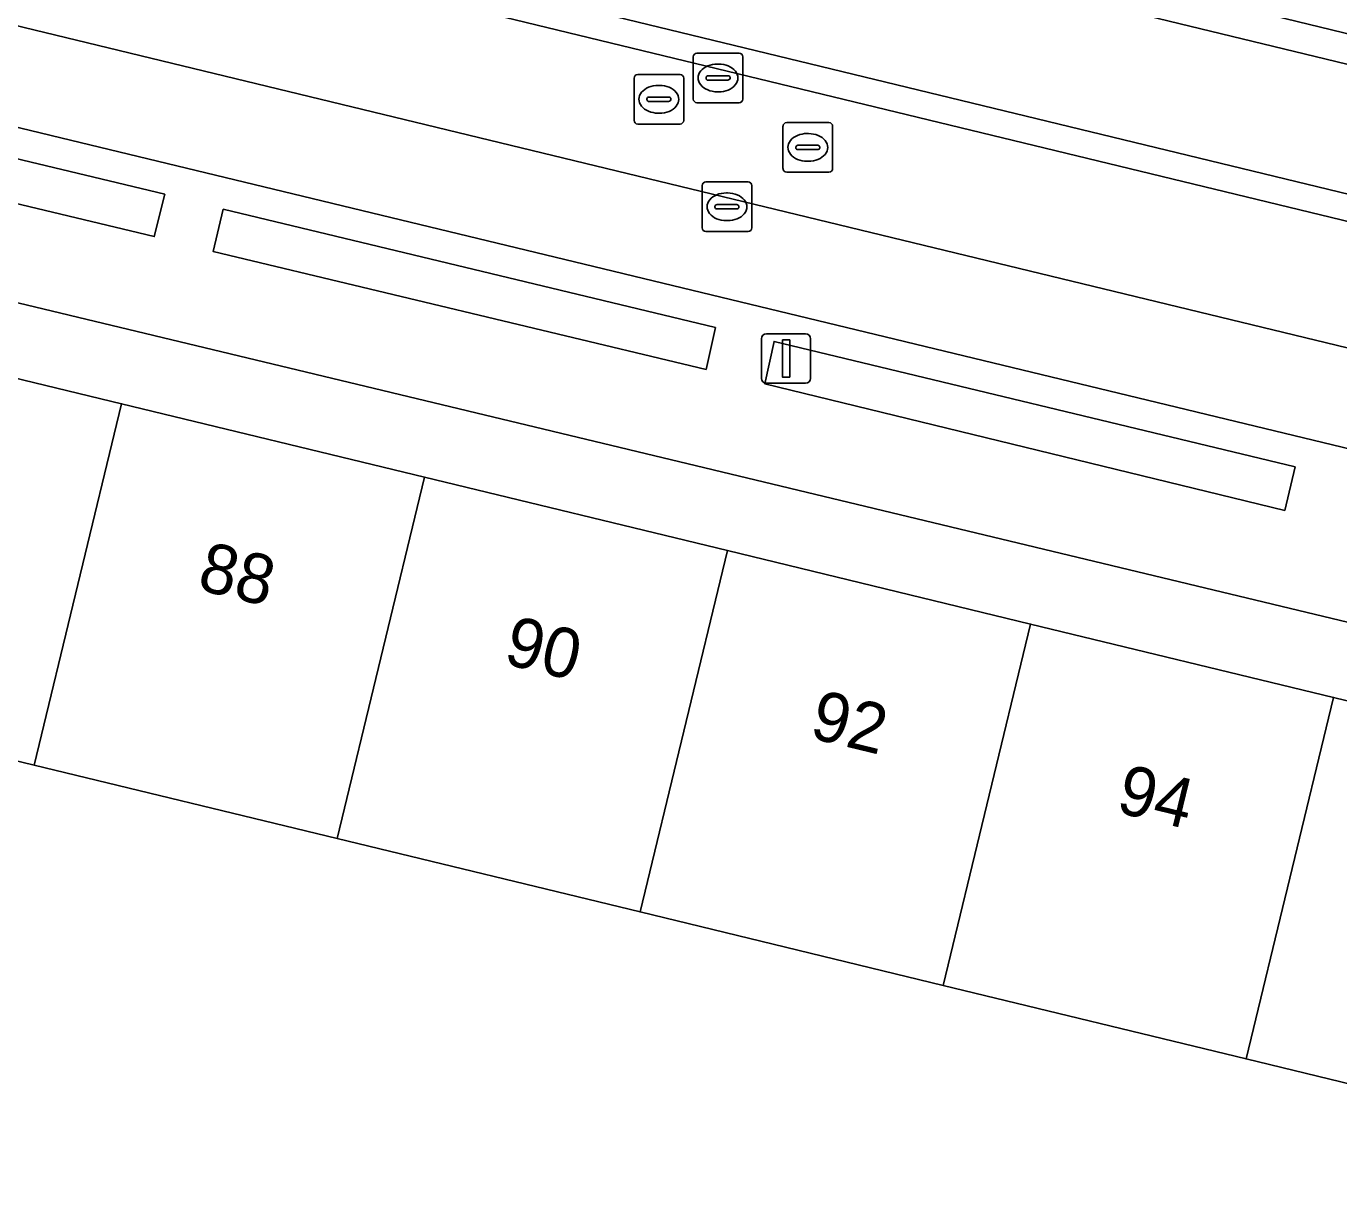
# Model space of a CAD drawing. Extents: x 162803 to 163818, y 381639 to 382475.
# Drawn here: x 163658.83 to 163685.29, y 382189.94 to 382213.36 of the extents above; entities that cross this region are included whole.
import ezdxf

# ---------------------------------------------------------------- set-up
doc = ezdxf.new("R2010")
doc.units = 0
for name, color, linetype in [('IMGEO_Erf', 7, 'Continuous'), ('IMGEO_Groenvoorziening', 7, 'Continuous'), ('IMGEO_Haag', 7, 'Continuous'), ('IMGEO_Kolk', 7, 'Continuous'), ('IMGEO_Lichtmast', 7, 'Continuous'), ('IMGEO_Pand', 7, 'Continuous'), ('IMGEO_Pand_nummerreeks', 7, 'Continuous'), ('IMGEO_Parkeervlak_open', 7, 'Continuous'), ('IMGEO_Rijbaan_lokaal_gesloten', 7, 'Continuous'), ('IMGEO_Rijbaan_lokaal_open', 7, 'Continuous'), ('IMGEO_Rioolput', 7, 'Continuous'), ('IMGEO_Voetpad_open', 7, 'Continuous')]:
    doc.layers.add(name, color=color, linetype=linetype)

msp = doc.modelspace()

# ---------------------------------------------------------------- linework, layer by layer
at = {"layer": 'IMGEO_Erf'}
msp.add_lwpolyline([(163654.906, 382208.686), (163654.561, 382207.248), (163660.754, 382205.747), (163666.862, 382204.266), (163672.971, 382202.786), (163679.081, 382201.304), (163685.189, 382199.824), (163691.612, 382198.267), (163691.987, 382199.775)], close=True, dxfattribs=at)
msp.add_lwpolyline([(163657.861, 382185.256), (163661.999, 382184.193), (163665.59, 382183.27), (163665.032, 382181.099), (163669.842, 382180.054), (163670.351, 382182.156), (163674.219, 382181.23), (163674.778, 382181.086), (163680.408, 382179.726), (163681.214, 382183.059), (163686.552, 382181.769), (163686.689, 382182.335), (163687.446, 382185.463), (163688.205, 382188.602), (163689.245, 382188.348), (163689.872, 382190.972), (163683.424, 382192.536), (163677.316, 382194.017), (163671.207, 382195.499), (163665.097, 382196.981), (163658.989, 382198.462), (163652.812, 382199.96)], dxfattribs=at)
at = {"layer": 'IMGEO_Groenvoorziening'}
for points in [[(163649.55, 382221.295), (163699.392, 382209.224), (163701.031, 382208.828), (163711.141, 382206.665), (163711.259, 382207.263), (163698.681, 382210.001), (163649.686, 382221.909)], [(163661.626, 382209.978), (163650.115, 382212.731), (163649.919, 382211.869), (163661.413, 382209.121)], [(163672.728, 382207.284), (163662.802, 382209.672), (163662.603, 382208.816), (163672.539, 382206.441)], [(163684.417, 382204.475), (163673.908, 382207.005), (163673.723, 382206.148), (163684.205, 382203.597)]]:
    msp.add_lwpolyline(points, close=True, dxfattribs=at)
msp.add_lwpolyline([(163649.686, 382221.909), (163698.681, 382210.001), (163711.259, 382207.263), (163711.141, 382206.665), (163712.854, 382206.298), (163713.01, 382207.005), (163753.177, 382197.38), (163753.314, 382198.091), (163715.535, 382207.31), (163713.011, 382207.926), (163703.089, 382210.347), (163699.164, 382211.305), (163657.455, 382221.482)], dxfattribs=at)
at = {"layer": 'IMGEO_Haag'}
msp.add_lwpolyline([(163711.141, 382206.665), (163711.259, 382207.263), (163698.681, 382210.001), (163649.686, 382221.909), (163649.55, 382221.295), (163699.392, 382209.224), (163701.031, 382208.828)], close=True, dxfattribs=at)
at = {"layer": 'IMGEO_Kolk'}
for p, q in [((163672.458, 382209.295), (163672.458, 382210.147)), ((163672.533, 382210.221), (163673.385, 382210.221)), ((163673.459, 382210.147), (163673.459, 382209.295)), ((163672.76, 382209.764), (163673.158, 382209.764)), ((163672.946, 382210.001), (163672.971, 382210.001)), ((163672.717, 382209.715), (163672.717, 382209.727)), ((163673.155, 382209.678), (163672.757, 382209.678)), ((163673.201, 382209.727), (163673.201, 382209.715)), ((163672.969, 382209.441), (163672.944, 382209.441)), ((163673.385, 382209.221), (163672.533, 382209.221))]:
    msp.add_line(p, q, dxfattribs=at)
for points in [[(163672.458, 382209.295), (163672.458, 382210.147)], [(163672.533, 382210.221), (163673.385, 382210.221)], [(163673.459, 382210.147), (163673.459, 382209.295)], [(163673.385, 382209.221), (163672.533, 382209.221)]]:
    msp.add_lwpolyline(points, dxfattribs=at)
for centre, radius, start, end in [((163672.535, 382210.145), 0.0765, 91.552, 178.448), ((163672.535, 382210.145), 0.0765, 91.552, 178.448), ((163673.383, 382210.145), 0.0765, 1.552, 88.448), ((163673.383, 382210.145), 0.0765, 1.552, 88.448), ((163672.757, 382209.724), 0.0403, 85.8775, 175.7526), ((163673.162, 382209.726), 0.0386, 1.7309, 96.639), ((163672.754, 382209.714), 0.0366, 178.938, 274.7102), ((163673.158, 382209.721), 0.043, 264.8664, 352.4533), ((163672.535, 382209.297), 0.0765, 181.552, 268.448), ((163672.535, 382209.297), 0.0765, 181.552, 268.448), ((163673.383, 382209.297), 0.0765, 271.552, 358.448), ((163673.383, 382209.297), 0.0765, 271.552, 358.448)]:
    msp.add_arc(centre, radius, start, end, dxfattribs=at)
for centre, major_axis, ratio, start_param, end_param in [((163672.945, 382209.721), (-0.387, 0.002), 0.722429, 4.712389, 7.853982), ((163672.97, 382209.721), (-0.39, 0.002), 0.717154, 1.570796, 4.712389)]:
    msp.add_ellipse(centre, major_axis=major_axis, ratio=ratio, start_param=start_param, end_param=end_param, dxfattribs=at)
at = {"layer": 'IMGEO_Lichtmast'}
for p, q in [((163673.755, 382207.16), (163674.545, 382207.16)), ((163674.545, 382207.16), (163673.755, 382207.16)), ((163673.655, 382206.26), (163673.655, 382207.06)), ((163673.655, 382207.06), (163673.655, 382206.26)), ((163674.645, 382207.06), (163674.645, 382206.26)), ((163674.645, 382206.26), (163674.645, 382207.06)), ((163674.545, 382206.16), (163673.755, 382206.16)), ((163673.755, 382206.16), (163674.545, 382206.16))]:
    msp.add_line(p, q, dxfattribs=at)
msp.add_lwpolyline([(163674.075, 382207.035), (163674.225, 382207.035), (163674.225, 382206.285), (163674.075, 382206.285), (163674.075, 382207.035)], dxfattribs=at)
for centre, start, end in [((163673.755, 382207.06), 90, 180), ((163673.755, 382207.06), 90, 180), ((163674.545, 382207.06), 0, 90), ((163674.545, 382207.06), 360, 90), ((163673.755, 382206.26), 180, 270), ((163673.755, 382206.26), 180, 270), ((163674.545, 382206.26), 270, 0), ((163674.545, 382206.26), 270, 0)]:
    msp.add_arc(centre, 0.1, start, end, dxfattribs=at)
at = {"layer": 'IMGEO_Pand'}
for points in [[(163658.989, 382198.462), (163660.754, 382205.747), (163654.561, 382207.248), (163652.812, 382199.96)], [(163665.097, 382196.981), (163666.862, 382204.266), (163660.754, 382205.747), (163658.989, 382198.462)], [(163665.097, 382196.981), (163671.207, 382195.499), (163672.971, 382202.786), (163666.862, 382204.266)], [(163677.316, 382194.017), (163679.081, 382201.304), (163672.971, 382202.786), (163671.207, 382195.499)], [(163677.316, 382194.017), (163683.424, 382192.536), (163685.189, 382199.824), (163679.081, 382201.304)], [(163683.424, 382192.536), (163689.872, 382190.972), (163691.612, 382198.267), (163685.189, 382199.824)]]:
    msp.add_lwpolyline(points, close=True, dxfattribs=at)
at = {"layer": 'IMGEO_Parkeervlak_open'}
msp.add_lwpolyline([(163650.701, 382213.245), (163696.721, 382202.129), (163697.205, 382204.035), (163650.875, 382215.257)], dxfattribs=at)
at = {"layer": 'IMGEO_Rijbaan_lokaal_gesloten'}
for points in [[(163639.111, 382223.823), (163590.366, 382235.628), (163589.03, 382230.241), (163590.158, 382229.967), (163635.296, 382219.03), (163637.678, 382218.479), (163639.136, 382218.13), (163646.926, 382216.246), (163648.519, 382215.853), (163650.875, 382215.257), (163697.205, 382204.035), (163698.133, 382203.827), (163699.392, 382209.224), (163649.55, 382221.295)], [(163592.308, 382232.567), (163696.407, 382207.326), (163696.249, 382206.818), (163592.193, 382232.028)]]:
    msp.add_lwpolyline(points, close=True, dxfattribs=at)
at = {"layer": 'IMGEO_Rijbaan_lokaal_open'}
msp.add_lwpolyline([(163592.308, 382232.567), (163592.193, 382232.028), (163696.249, 382206.818), (163696.407, 382207.326)], close=True, dxfattribs=at)
at = {"layer": 'IMGEO_Rioolput'}
for p, q in [((163672.278, 382211.893), (163672.278, 382212.745)), ((163672.353, 382212.819), (163673.205, 382212.819)), ((163673.279, 382212.745), (163673.279, 382211.893)), ((163672.766, 382212.599), (163672.791, 382212.599)), ((163671.085, 382211.463), (163671.085, 382212.315)), ((163671.16, 382212.389), (163672.012, 382212.389)), ((163671.573, 382212.169), (163671.598, 382212.169)), ((163672.086, 382212.315), (163672.086, 382211.463)), ((163672.537, 382212.313), (163672.537, 382212.325)), ((163672.975, 382212.276), (163672.577, 382212.276)), ((163672.58, 382212.362), (163672.978, 382212.362)), ((163673.021, 382212.325), (163673.021, 382212.313)), ((163671.344, 382211.883), (163671.344, 382211.895)), ((163671.387, 382211.932), (163671.785, 382211.932)), ((163671.828, 382211.895), (163671.828, 382211.883)), ((163672.789, 382212.039), (163672.764, 382212.039)), ((163671.782, 382211.846), (163671.384, 382211.846)), ((163671.596, 382211.609), (163671.571, 382211.609)), ((163673.205, 382211.819), (163672.353, 382211.819)), ((163672.012, 382211.389), (163671.16, 382211.389)), ((163674.088, 382210.492), (163674.088, 382211.344)), ((163674.163, 382211.418), (163675.015, 382211.418)), ((163675.089, 382211.344), (163675.089, 382210.492)), ((163674.576, 382211.198), (163674.601, 382211.198)), ((163674.347, 382210.912), (163674.347, 382210.924)), ((163674.785, 382210.875), (163674.387, 382210.875)), ((163674.39, 382210.961), (163674.788, 382210.961)), ((163674.831, 382210.924), (163674.831, 382210.912)), ((163674.599, 382210.638), (163674.574, 382210.638)), ((163675.015, 382210.418), (163674.163, 382210.418))]:
    msp.add_line(p, q, dxfattribs=at)
for points in [[(163672.278, 382211.893), (163672.278, 382212.745)], [(163672.353, 382212.819), (163673.205, 382212.819)], [(163673.279, 382212.745), (163673.279, 382211.893)], [(163671.085, 382211.463), (163671.085, 382212.315)], [(163671.16, 382212.389), (163672.012, 382212.389)], [(163672.086, 382212.315), (163672.086, 382211.463)], [(163673.205, 382211.819), (163672.353, 382211.819)], [(163672.012, 382211.389), (163671.16, 382211.389)], [(163674.088, 382210.492), (163674.088, 382211.344)], [(163674.163, 382211.418), (163675.015, 382211.418)], [(163675.089, 382211.344), (163675.089, 382210.492)], [(163675.015, 382210.418), (163674.163, 382210.418)]]:
    msp.add_lwpolyline(points, dxfattribs=at)
for centre, radius, start, end in [((163672.355, 382212.743), 0.0765, 91.552, 178.448), ((163672.355, 382212.743), 0.0765, 91.552, 178.448), ((163673.203, 382212.743), 0.0765, 1.552, 88.448), ((163673.203, 382212.743), 0.0765, 1.552, 88.448), ((163671.162, 382212.313), 0.0765, 91.552, 178.448), ((163671.162, 382212.313), 0.0765, 91.552, 178.448), ((163672.01, 382212.313), 0.0765, 1.552, 88.448), ((163672.01, 382212.313), 0.0765, 1.552, 88.448), ((163672.577, 382212.322), 0.0403, 85.8775, 175.7526), ((163672.574, 382212.312), 0.0366, 178.938, 274.7102), ((163672.978, 382212.319), 0.043, 264.8664, 352.4533), ((163672.982, 382212.324), 0.0386, 1.7309, 96.639), ((163671.384, 382211.892), 0.0403, 85.8775, 175.7526), ((163671.381, 382211.882), 0.0366, 178.938, 274.7102), ((163671.785, 382211.889), 0.043, 264.8664, 352.4533), ((163671.789, 382211.894), 0.0386, 1.7309, 96.639), ((163672.355, 382211.895), 0.0765, 181.552, 268.448), ((163672.355, 382211.895), 0.0765, 181.552, 268.448), ((163673.203, 382211.895), 0.0765, 271.552, 358.448), ((163673.203, 382211.895), 0.0765, 271.552, 358.448), ((163671.162, 382211.465), 0.0765, 181.552, 268.448), ((163671.162, 382211.465), 0.0765, 181.552, 268.448), ((163672.01, 382211.465), 0.0765, 271.552, 358.448), ((163672.01, 382211.465), 0.0765, 271.552, 358.448), ((163674.165, 382211.342), 0.0765, 91.552, 178.448), ((163674.165, 382211.342), 0.0765, 91.552, 178.448), ((163675.013, 382211.342), 0.0765, 1.552, 88.448), ((163675.013, 382211.342), 0.0765, 1.552, 88.448), ((163674.387, 382210.921), 0.0403, 85.8775, 175.7526), ((163674.384, 382210.911), 0.0366, 178.938, 274.7102), ((163674.788, 382210.918), 0.043, 264.8664, 352.4533), ((163674.792, 382210.923), 0.0386, 1.7309, 96.639), ((163674.165, 382210.494), 0.0765, 181.552, 268.448), ((163674.165, 382210.494), 0.0765, 181.552, 268.448), ((163675.013, 382210.494), 0.0765, 271.552, 358.448), ((163675.013, 382210.494), 0.0765, 271.552, 358.448)]:
    msp.add_arc(centre, radius, start, end, dxfattribs=at)
for centre, major_axis, ratio, start_param, end_param in [((163672.765, 382212.319), (-0.387, 0.002), 0.722429, 4.712389, 7.853982), ((163672.79, 382212.319), (-0.39, 0.002), 0.717154, 1.570796, 4.712389), ((163671.572, 382211.889), (-0.387, 0.002), 0.722429, 4.712389, 7.853982), ((163671.597, 382211.889), (-0.39, 0.002), 0.717154, 1.570796, 4.712389), ((163674.575, 382210.918), (-0.387, 0.002), 0.722429, 4.712389, 7.853982), ((163674.6, 382210.918), (-0.39, 0.002), 0.717154, 1.570796, 4.712389)]:
    msp.add_ellipse(centre, major_axis=major_axis, ratio=ratio, start_param=start_param, end_param=end_param, dxfattribs=at)
at = {"layer": 'IMGEO_Voetpad_open'}
for points in [[(163712.378, 382198.943), (163712.297, 382198.579), (163709.73, 382199.128), (163710.206, 382201.229), (163699.627, 382203.492), (163699.148, 382201.4), (163696.726, 382201.964), (163696.721, 382202.129), (163650.701, 382213.245)], [(163654.906, 382208.686), (163691.987, 382199.775), (163699.015, 382197.961), (163701.17, 382197.41), (163705.589, 382196.328), (163707.748, 382195.82), (163707.428, 382194.396), (163709.285, 382192.538), (163719.22, 382190.067), (163750.703, 382182.232), (163757.259, 382180.6), (163760.004, 382179.9), (163775.929, 382175.963), (163781.19, 382174.926), (163783.292, 382174.424), (163783.482, 382175.229)]]:
    msp.add_lwpolyline(points, dxfattribs=at)
for points in [[(163661.626, 382209.978), (163661.413, 382209.121), (163649.919, 382211.869), (163650.115, 382212.731)], [(163672.728, 382207.284), (163672.539, 382206.441), (163662.603, 382208.816), (163662.802, 382209.672)], [(163684.417, 382204.475), (163684.205, 382203.597), (163673.723, 382206.148), (163673.908, 382207.005)]]:
    msp.add_lwpolyline(points, close=True, dxfattribs=at)

# ---------------------------------------------------------------- texts
at = {"layer": 'IMGEO_Pand_nummerreeks'}
for s, p in [('88', (163662.251, 382202.008)), ('90', (163668.426, 382200.512)), ('92', (163674.595, 382199.017)), ('94', (163680.773, 382197.519))]:
    msp.add_text(s, height=1, rotation=346.3746, dxfattribs=at).set_placement(p)

doc.saveas('drawing.dxf')
